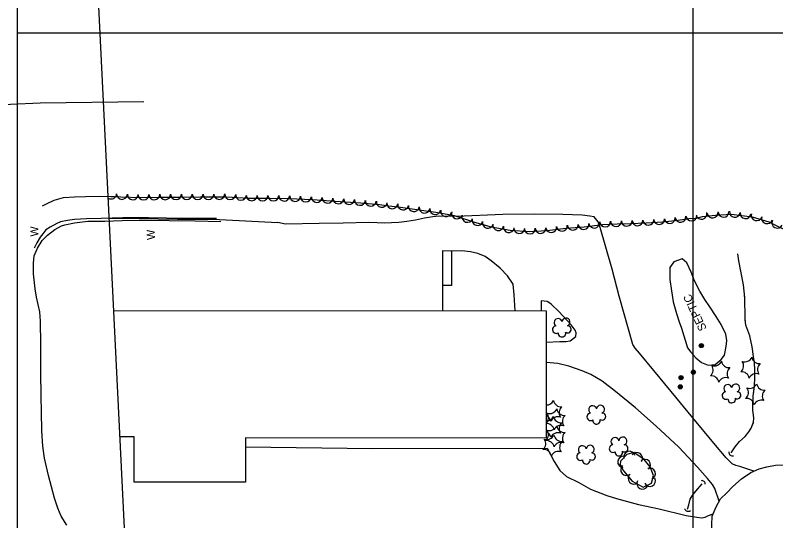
# Model space of a CAD drawing. Extents: x 353423 to 364002, y 127000 to 201942.
# Drawn here: x 359998 to 360561, y 134639 to 135013 of the extents above; entities that cross this region are included whole.
import ezdxf

# ---------------------------------------------------------------- set-up
doc = ezdxf.new("R2010")
doc.units = 0
for name, color, linetype in [('E_DTM_SlopeBottom', 7, 'Continuous'), ('E_DTM_SlopeTop', 7, 'Continuous'), ('E_FEN_Generic', 7, 'Continuous'), ('E_LAND_TreeLine', 7, 'Continuous'), ('E_MISCPROP', 7, 'Continuous'), ('E_RDWY_Gravel', 7, 'Continuous'), ('E_STRUCT_WingWall', 7, 'Continuous'), ('E_UTL_ETransformer', 7, 'Continuous'), ('E_WTR_FlowLine', 7, 'Continuous')]:
    doc.layers.add(name, color=color, linetype=linetype)

msp = doc.modelspace()

# ---------------------------------------------------------------- linework, layer by layer
at = {"layer": 'E_DTM_SlopeBottom'}
for points in [[(360147.2, 134862.58), (360126.25, 134862.54), (360119.1, 134862.67), (360110.22, 134862.85), (360096.96, 134863), (360077.95, 134863.08), (360061.77, 134862.63), (360050.94, 134862.47), (360042.01, 134861.94), (360036.98, 134861.16), (360031.68, 134860.16), (360029.03, 134859.02), (360024.01, 134856.07), (360020.93, 134854.21), (360018.56, 134851.17), (360016.79, 134848.67), (360014.26, 134844.55), (360012.17, 134840.75)], [(360067.85, 134862.69), (360075.72, 134862.95), (360118.47, 134862.11), (360144.73, 134862.11), (360192.62, 134859.61)]]:
    msp.add_lwpolyline(points, dxfattribs=at)
for centre, radius, start, end in [((360529.37, 134689.73), 2.94, 176.5743, 282.8139), ((360506.56, 134665.99), 2.51, 355.4319, 101.6714), ((360496.45, 134648.6), 2.81, 198.5291, 304.7686)]:
    msp.add_arc(centre, radius, start, end, dxfattribs=at)
at = {"layer": 'E_DTM_SlopeTop'}
msp.add_lwpolyline([(360554.05, 134269.46), (360554.09, 134403.92), (360553.63, 134506.29), (360553.37, 134535.42), (360549.86, 134546.8), (360543.54, 134561.85), (360538.34, 134571.93), (360532.81, 134581.11), (360526.34, 134589.2), (360520.57, 134596.9), (360515.23, 134607.66), (360513.1, 134616.09), (360513.61, 134629.43), (360514.27, 134642.21), (360517.01, 134649.05), (360520.34, 134654.93), (360525, 134659.58), (360529.55, 134664.15), (360535.92, 134669.8), (360542.83, 134674.49), (360548.9, 134677.17), (360554.53, 134678.74), (360561.11, 134679.89), (360568.24, 134680.29)], dxfattribs=at)
at = {"layer": 'E_FEN_Generic'}
for points in [[(360018.49, 134871.9), (360021.31, 134873.38), (360027.11, 134876.11), (360033.87, 134878.22), (360042.06, 134878.59), (360050.34, 134878.92), (360061.31, 134879.22), (360076.41, 134878.72), (360090.95, 134878.19), (360105.23, 134878.43), (360120.68, 134878.48), (360135.45, 134878.58), (360154.69, 134878.68), (360171.18, 134877.68), (360185.08, 134877.58), (360200.77, 134877.35), (360218.29, 134876.6), (360235.15, 134875.54), (360253.97, 134874.24), (360267.99, 134873.03), (360274.84, 134871.99), (360283.4, 134871.12), (360295.42, 134869.29), (360311.38, 134866.98), (360323.15, 134864.78), (360338.33, 134859.81), (360350.66, 134856.5), (360364.51, 134853.88), (360378.64, 134853.05), (360391.9, 134853.77), (360405.79, 134855.46), (360419.39, 134856.45), (360432.94, 134858.18), (360443.94, 134858.61), (360453.69, 134858.95), (360465.33, 134859.43), (360477.3, 134860.2), (360488.87, 134861.45), (360496.87, 134862.58), (360502.58, 134862.97), (360506.95, 134864.06), (360516.67, 134865.12), (360528.45, 134865.77), (360543.65, 134863.78), (360556.08, 134860.2), (360571.6, 134852.6)], [(360067.04, 134879.03), (360076.41, 134878.72), (360090.95, 134878.19), (360105.23, 134878.43), (360120.68, 134878.48), (360135.45, 134878.58), (360154.69, 134878.68), (360171.18, 134877.68), (360185.08, 134877.58), (360200.77, 134877.35), (360218.29, 134876.6), (360235.15, 134875.54), (360253.97, 134874.24), (360267.99, 134873.03), (360274.84, 134871.99), (360283.4, 134871.12), (360295.42, 134869.29), (360311.38, 134866.98), (360323.15, 134864.78), (360338.33, 134859.81), (360350.66, 134856.5), (360364.51, 134853.88), (360378.64, 134853.05), (360391.9, 134853.77), (360405.79, 134855.46), (360419.39, 134856.45), (360432.94, 134858.18), (360443.94, 134858.61), (360453.69, 134858.95), (360465.33, 134859.43), (360477.3, 134860.2), (360488.87, 134861.45), (360496.87, 134862.58), (360502.58, 134862.97), (360506.95, 134864.06), (360516.67, 134865.12), (360528.45, 134865.77), (360543.65, 134863.78), (360556.08, 134860.2), (360571.6, 134852.6)], [(360456.24, 134689.3), (360451.09, 134687.88), (360446.29, 134682.95), (360446.02, 134680.37), (360448.4, 134675.7), (360455.03, 134668.06), (360463.18, 134663.56), (360469.16, 134666.52), (360470.73, 134672.33), (360468.34, 134678.83), (360463.72, 134684.09), (360456.24, 134689.3)]]:
    msp.add_lwpolyline(points, dxfattribs=at)
for centre, radius, start, end in [((360069.3, 134881.05), 4, 236.8663, 358.1221), ((360077.31, 134880.79), 4, 177.8931, 357.8778), ((360085.31, 134880.49), 4, 177.8931, 357.8778), ((360101.21, 134880.46), 4, 181.0023, 0.9869), ((360109.25, 134880.54), 4, 180.1635, 0.1482), ((360117.26, 134880.56), 4, 180.1635, 0.1482), ((360125.26, 134880.6), 4, 180.4071, 0.3918), ((360133.27, 134880.66), 4, 180.4071, 0.3918), ((360141.28, 134880.71), 4, 180.3204, 0.3051), ((360149.29, 134880.75), 4, 180.3204, 0.3051), ((360157.43, 134880.62), 4, 176.5272, 356.5118), ((360093.2, 134880.32), 4, 181.0023, 0.9869), ((360165.42, 134880.13), 4, 176.5272, 356.5118), ((360173.31, 134879.76), 4, 179.5788, 359.5635), ((360181.32, 134879.7), 4, 179.5788, 359.5635), ((360189.34, 134879.61), 4, 179.1864, 359.1711), ((360197.35, 134879.5), 4, 179.1864, 359.1711), ((360205.41, 134879.25), 4, 177.5495, 357.5342), ((360213.41, 134878.91), 4, 177.5495, 357.5342), ((360221.45, 134878.5), 4, 176.411, 356.3957), ((360229.44, 134878), 4, 176.411, 356.3957), ((360237.45, 134877.48), 4, 176.0471, 356.0318), ((360245.44, 134876.93), 4, 176.0471, 356.0318), ((360253.43, 134876.38), 4, 176.0471, 356.0318), ((360261.44, 134875.7), 4, 175.079, 355.0637), ((360269.55, 134874.91), 4, 171.3836, 351.3683), ((360277.38, 134873.84), 4, 174.2235, 354.2082), ((360285.44, 134872.93), 4, 171.3249, 351.3095), ((360293.35, 134871.72), 4, 171.3249, 351.3095), ((360301.26, 134870.56), 4, 171.7851, 351.7698), ((360309.19, 134869.42), 4, 171.7851, 351.7698), ((360317.16, 134868.03), 4, 169.4148, 349.3994), ((360325.25, 134866.3), 4, 161.8678, 341.8524), ((360332.86, 134863.8), 4, 161.8678, 341.8524), ((360490.65, 134863.82), 4, 188.0225, 8.0072), ((360498.75, 134864.81), 4, 183.9284, 3.9131), ((360506.26, 134866.05), 4, 193.9946, 13.9793), ((360514.49, 134866.99), 4, 186.2131, 6.1978), ((360522.59, 134867.54), 4, 183.1743, 3.159), ((360530.96, 134867.55), 4, 172.5577, 352.5424), ((360538.9, 134866.52), 4, 172.5577, 352.5424), ((360547.06, 134864.98), 4, 163.9375, 343.9222), ((360554.76, 134862.76), 4, 163.9375, 343.9222), ((360340.39, 134861.43), 4, 165.0106, 344.9953), ((360348.12, 134859.35), 4, 165.0106, 344.9953), ((360355.78, 134857.67), 4, 169.2751, 349.2598), ((360410.98, 134857.94), 4, 184.1911, 4.1758), ((360418.96, 134858.52), 4, 184.1911, 4.1758), ((360426.8, 134859.51), 4, 187.2913, 7.276), ((360434.94, 134860.36), 4, 182.2517, 2.2363), ((360442.94, 134860.67), 4, 182.2517, 2.2363), ((360450.96, 134860.95), 4, 181.9824, 1.9671), ((360458.94, 134861.26), 4, 182.3582, 2.3429), ((360466.9, 134861.63), 4, 183.6946, 3.6793), ((360474.89, 134862.15), 4, 183.6946, 3.6793), ((360482.77, 134862.9), 4, 186.187, 6.1716), ((360562.41, 134859.43), 4, 153.9038, 333.8885), ((360363.65, 134856.17), 4, 169.2751, 349.2598), ((360371.36, 134855.57), 4, 176.63, 356.6147), ((360379.12, 134855.17), 4, 183.1148, 3.0994), ((360387.12, 134855.6), 4, 183.1148, 3.0994), ((360394.95, 134856.25), 4, 186.9544, 6.9391), ((360402.9, 134857.22), 4, 186.9544, 6.9391), ((360400.12, 134785.53), 2.97, 13.19, 234.4239), ((360405.97, 134785.9), 2.97, 290.8408, 173.8141), ((360398.69, 134780.35), 2.78, 96.1609, 303.9339), ((360407.18, 134780.52), 2.61, 235.5461, 93.4787), ((360403, 134777.7), 2.78, 172.8379, 13.849), ((360515.8, 134759.22), 5.72, 249.9777, 335.7426), ((360526.66, 134757.86), 5.72, 189.9777, 275.7426), ((360531.71, 134753.48), 5.72, 309.9777, 35.7426), ((360538.31, 134762.2), 5.72, 249.9777, 335.7426), ((360549.17, 134760.84), 5.72, 189.9777, 275.7426), ((360509.19, 134750.5), 5.72, 309.9777, 35.7426), ((360530.91, 134747.78), 5.72, 129.9777, 215.7426), ((360553.42, 134750.76), 5.72, 129.9777, 215.7426), ((360513.44, 134740.42), 5.72, 9.9777, 95.7426), ((360535.96, 134743.4), 5.72, 9.9777, 95.7426), ((360546.81, 134742.04), 5.72, 69.9777, 155.7426), ((360524.3, 134739.06), 5.72, 69.9777, 155.7426), ((360531.58, 134737.07), 2.97, 290.8408, 173.8141), ((360541.86, 134742.55), 5.72, 249.9777, 335.7426), ((360552.72, 134741.19), 5.72, 189.9777, 275.7426), ((360524.31, 134731.51), 2.78, 96.1609, 303.9339), ((360525.74, 134736.69), 2.97, 13.19, 234.4239), ((360532.8, 134731.68), 2.61, 235.5461, 93.4787), ((360535.26, 134733.82), 5.72, 309.9777, 35.7426), ((360556.97, 134731.11), 5.72, 129.9777, 215.7426), ((360528.62, 134728.86), 2.78, 172.8379, 13.849), ((360539.51, 134723.74), 5.72, 9.9777, 95.7426), ((360391.42, 134730.24), 5.72, 267.8112, 335.7426), ((360402.28, 134728.88), 5.72, 189.9777, 275.7426), ((360406.53, 134718.8), 5.72, 129.9777, 215.7426), ((360425.7, 134720.98), 2.97, 13.19, 234.4239), ((360431.54, 134721.35), 2.97, 290.8408, 173.8141), ((360550.36, 134722.38), 5.72, 69.9777, 155.7426), ((360387.29, 134715.19), 5.72, 313.0144, 35.7426), ((360393.89, 134723.91), 5.72, 249.9777, 335.7426), ((360404.75, 134722.55), 5.72, 189.9777, 275.7426), ((360424.26, 134715.8), 2.78, 96.1609, 303.9339), ((360432.75, 134715.96), 2.61, 235.5461, 93.4787), ((360391.41, 134718.4), 5.72, 267.8773, 335.7426), ((360389.06, 134711.43), 5.72, 9.9777, 68.1199), ((360399.92, 134710.07), 5.72, 69.9777, 155.7426), ((360402.26, 134717.05), 5.72, 189.9777, 275.7426), ((360409, 134712.47), 5.72, 129.9777, 215.7426), ((360428.58, 134713.14), 2.78, 172.8379, 13.849), ((360391.54, 134705.1), 5.72, 9.9777, 93.4522), ((360393.84, 134711.29), 5.72, 249.9777, 335.7426), ((360402.39, 134703.74), 5.72, 69.9777, 155.7426), ((360404.7, 134709.93), 5.72, 189.9777, 275.7426), ((360406.51, 134706.96), 5.72, 129.9777, 215.7426), ((360391.83, 134704.65), 5.72, 249.9777, 335.7426), ((360387.24, 134702.57), 5.72, 309.9777, 35.7426), ((360389.05, 134699.6), 5.72, 9.9777, 68.0487), ((360399.91, 134698.24), 5.72, 69.9777, 155.7426), ((360402.69, 134703.29), 5.72, 189.9777, 275.7426), ((360408.95, 134699.85), 5.72, 129.9777, 215.7426), ((360442.17, 134697.4), 2.97, 13.19, 234.4239), ((360448.01, 134697.77), 2.97, 290.8408, 173.8141), ((360385.23, 134695.92), 5.72, 309.9777, 35.7426), ((360391.49, 134692.49), 5.72, 9.9777, 95.7426), ((360402.34, 134691.13), 5.72, 69.9777, 155.7426), ((360406.94, 134693.2), 5.72, 129.9777, 215.7426), ((360423.91, 134691.78), 2.97, 290.8408, 173.8141), ((360440.73, 134692.22), 2.78, 96.1609, 303.9339), ((360449.23, 134692.38), 2.61, 235.5461, 93.4787), ((360389.48, 134685.84), 5.72, 9.9777, 95.7426), ((360400.33, 134684.48), 5.72, 69.9777, 155.7426), ((360418.07, 134691.4), 2.97, 13.19, 234.4239), ((360445.05, 134689.56), 2.78, 172.8379, 13.849), ((360452.8, 134686.08), 4.18, 15.4234, 195.4081), ((360458.42, 134685.12), 4.18, 325.1341, 145.1187), ((360416.64, 134686.22), 2.78, 96.1609, 303.9339), ((360420.95, 134683.57), 2.78, 172.8379, 13.849), ((360425.13, 134686.39), 2.61, 235.5461, 93.4787), ((360448.44, 134682.41), 4.18, 84.0494, 264.0341), ((360464.34, 134680.08), 4.18, 311.3008, 131.2855), ((360450.6, 134676.5), 4.18, 130.9512, 310.9358), ((360456.08, 134670.19), 4.18, 130.9512, 310.9358), ((360467.93, 134673.59), 4.18, 290.1978, 110.1825), ((360462.59, 134666.38), 4.18, 151.127, 331.1117), ((360468.02, 134668.39), 4.18, 206.3498, 26.3345)]:
    msp.add_arc(centre, radius, start, end, dxfattribs=at)
at = {"layer": 'E_LAND_TreeLine'}
for p, q in [((360000, 134500), (360000, 136500)), ((360500, 134500), (360500, 136500)), ((360000, 132500), (360000, 135000)), ((360000, 135000), (364000, 135000)), ((360000, 135000), (364000, 135000)), ((360500, 132500), (360500, 135000))]:
    msp.add_line(p, q, dxfattribs=at)
at = {"layer": 'E_MISCPROP'}
for points in [[(360545.02, 134675.46), (360534.69, 134678.92), (360531.74, 134679.8), (360529.07, 134681.05), (360527.01, 134682.88), (360524.52, 134685.5), (360515.48, 134696.37), (360499.89, 134714.91), (360483.76, 134734.58), (360470.91, 134750.01), (360460.33, 134762.86), (360457.13, 134766.57), (360455.33, 134769.39), (360445.41, 134805.18), (360440.14, 134825.2), (360431.14, 134855.82), (360429.69, 134860.05), (360426.77, 134863.9), (360423.53, 134864.27), (360417.83, 134865.08), (360403.55, 134865.54), (360382.8, 134865.7), (360359.14, 134865.56), (360324.96, 134864.2), (360312.17, 134864.33), (360307.47, 134863.95), (360301.24, 134862.76), (360294.6, 134861.41), (360288.07, 134860.47), (360282.2, 134859.68), (360276.66, 134859.37), (360271.59, 134859.27), (360266.16, 134859.33), (360260.12, 134859.63), (360241.05, 134859.22), (360223.11, 134858.99), (360198.4, 134858.5), (360192.62, 134859.61)], [(360036.36, 134635.51), (360032.27, 134642.31), (360029.7, 134648.04), (360027.23, 134655.5), (360022.93, 134672.32), (360019.84, 134685.24), (360018.72, 134694.06), (360018.02, 134705.42), (360017.68, 134719.39), (360017.36, 134730.92), (360017.17, 134748.95), (360017.08, 134769.46), (360017.05, 134786.57), (360016.54, 134793.5), (360014.05, 134804.37), (360013.1, 134810.43), (360011.81, 134821.63), (360011.66, 134829.48), (360012.34, 134835), (360014.65, 134840.7), (360018.09, 134846.29), (360022.13, 134850.32), (360027.47, 134854.4), (360032.6, 134857.08), (360035.03, 134857.95), (360042.23, 134859.5), (360051.91, 134860.68), (360064.58, 134860.68), (360077.3, 134861.12), (360091.75, 134861.46), (360112.11, 134861.01), (360131.54, 134860.93), (360150.52, 134860.47)], [(360368.23, 134794.34), (360367.55, 134805.98), (360366.78, 134813.98), (360362.74, 134820.13), (360357.1, 134825.87), (360350.66, 134831.21), (360346.08, 134834.5), (360340.77, 134836.81), (360335.35, 134837.86), (360328.93, 134838.6), (360320.58, 134838.51), (360314.54, 134838.55), (360314.43, 134794.37)], [(360321.2, 134838.52), (360321.22, 134812.91), (360314.47, 134813.12)], [(360391.23, 134771.14), (360401.36, 134771.42), (360405.73, 134771.6), (360409.07, 134772.1), (360413.11, 134775.33), (360413.56, 134777.96), (360412.71, 134780.01), (360409.83, 134783.95), (360400.71, 134793.85), (360394.98, 134799.16), (360392.49, 134801.01), (360391.94, 134801.15), (360387.64, 134801.64), (360387.49, 134794.33)], [(360519.41, 134653.3), (360516.01, 134662.59), (360514.39, 134665.71), (360510.69, 134670.04), (360503.39, 134678.55), (360489.41, 134693.41), (360472.79, 134708.93), (360457.45, 134722.3), (360442.48, 134734.6), (360432.82, 134742.12), (360424.41, 134747.01), (360417.84, 134749.78), (360408.02, 134753.15), (360399.96, 134755.18), (360391.22, 134755.97)], [(360168.74, 134693.58), (360262.79, 134692.21), (360392, 134692.56), (360397.11, 134682.77), (360401.35, 134676.1), (360406.41, 134671.53), (360415.37, 134667.11), (360424.02, 134662.19), (360436.09, 134657.43), (360443.3, 134655.26), (360459.58, 134650.8), (360474.83, 134647.56), (360494.82, 134642.81), (360502.87, 134641.45), (360506.48, 134641.05), (360509, 134641.46), (360511.35, 134642.62), (360514.97, 134643.96)]]:
    msp.add_lwpolyline(points, dxfattribs=at)
at = {"layer": 'E_RDWY_Gravel'}
for points in [[(360081.63, 134583.34), (360055.9, 135105.05), (360854.06, 136259.02)], [(359464.76, 134396.83), (359580.45, 134599.24), (359678.39, 134750.26), (359771.52, 134847.83), (359853.18, 134912.83), (359950.69, 134945.38), (360016.64, 134948.35), (360093.56, 134949.23)]]:
    msp.add_lwpolyline(points, dxfattribs=at)
at = {"layer": 'E_STRUCT_WingWall'}
for points in [[(360528.32, 134689.01), (360531.13, 134693.59), (360534.39, 134697.44), (360538.68, 134701.3), (360541.38, 134704.54), (360543.12, 134707.43), (360544.69, 134711.62), (360544.99, 134715.13), (360544.33, 134720.66), (360544.35, 134724.99), (360544.58, 134731.06), (360545.52, 134738.8), (360545.83, 134744.54), (360545.8, 134749.89), (360545.57, 134756.58), (360544.95, 134758.76), (360543.66, 134767.48), (360542.13, 134775.85), (360539.14, 134783.72), (360538.56, 134788.3), (360538.26, 134804.16), (360537.22, 134813.43), (360535.41, 134823.58), (360533.96, 134831.3), (360533.15, 134836.48)], [(360537.74, 134808.82), (360537.22, 134813.43), (360535.41, 134823.58), (360533.96, 134831.3), (360533.15, 134836.48)], [(360538.28, 134803.05), (360538.26, 134804.16), (360538.17, 134804.97)], [(360538.39, 134797.24), (360538.35, 134799.18)], [(360538.5, 134791.44), (360538.46, 134793.37)], [(360544.72, 134760.32), (360543.66, 134767.48), (360542.13, 134775.85), (360539.14, 134783.72), (360538.65, 134787.58)], [(360544.74, 134732.46), (360545.52, 134738.8), (360545.83, 134744.54), (360545.8, 134749.89), (360545.57, 134756.58), (360544.95, 134758.76), (360544.72, 134760.32)], [(360544.41, 134726.67), (360544.48, 134728.6)], [(360544.33, 134720.87), (360544.34, 134722.8)], [(360544.99, 134715.12), (360544.99, 134715.13), (360544.76, 134717.03)], [(360528.32, 134689.01), (360531.13, 134693.59), (360534.39, 134697.44), (360538.68, 134701.3), (360541.38, 134704.54), (360543.12, 134707.43), (360544.58, 134711.33)], [(360495.8, 134647.33), (360496.76, 134650.65), (360497.94, 134654.88), (360499.33, 134657.14), (360500.86, 134659.29), (360502.04, 134660.68), (360506.79, 134666.26)], [(360501.55, 134660.1), (360502.04, 134660.68), (360506.79, 134666.26)], [(360498.64, 134656.02), (360498.93, 134656.5)], [(360499.54, 134657.43), (360499.86, 134657.89)], [(360500.51, 134658.79), (360500.84, 134659.25)], [(360495.8, 134647.33), (360496.76, 134650.65), (360497.94, 134654.88), (360498.06, 134655.08)]]:
    msp.add_lwpolyline(points, dxfattribs=at)
at = {"layer": 'E_UTL_ETransformer'}
msp.add_lwpolyline([(360495.91, 134766.94), (360498.26, 134763.62), (360502.07, 134759.39), (360506.34, 134755.95), (360511.26, 134753.99), (360516.42, 134754.51), (360520.75, 134758.23), (360523.26, 134761.41), (360524.63, 134767.72), (360524.94, 134772.31), (360524.19, 134776.96), (360520.77, 134784.04), (360517.14, 134790.1), (360512.52, 134797.26), (360508.83, 134802.66), (360505.01, 134808.84), (360501.17, 134816.44), (360498.6, 134822.95), (360495.41, 134829.9), (360491.96, 134832.76), (360485.68, 134830.43), (360482.74, 134826.24), (360482.92, 134817.55), (360483.98, 134808.97), (360485.25, 134801.02), (360487.71, 134792.25), (360489.64, 134786.17), (360491.42, 134781.49), (360495.91, 134766.94)], dxfattribs=at)
for centre, radius in [((360506.14, 134768.49), 1.5), ((360506.14, 134768.49), 1.22), ((360506.15, 134768.49), 0.968), ((360506.16, 134768.46), 0.605), ((360491.11, 134744.74), 1.5), ((360491.11, 134744.75), 1.22), ((360491.13, 134744.74), 0.968), ((360500.24, 134748.81), 1.5), ((360500.24, 134748.81), 1.22), ((360500.26, 134748.81), 0.968), ((360500.27, 134748.78), 0.605), ((360491.14, 134744.71), 0.605), ((360490.53, 134737.99), 1.5), ((360490.54, 134738), 1.22), ((360490.55, 134737.99), 0.968), ((360490.56, 134737.96), 0.605)]:
    msp.add_circle(centre, radius, dxfattribs=at)
at = {"layer": 'E_WTR_FlowLine'}
msp.add_lwpolyline([(360071.21, 134794.5), (360391.24, 134794.32), (360391.19, 134700.05), (360168.74, 134700.17), (360168.73, 134667.27), (360086.34, 134667.32), (360086.36, 134700.91), (360075.83, 134700.92)], dxfattribs=at)

# ---------------------------------------------------------------- texts
at = {"layer": 'E_DTM_SlopeBottom'}
for rotation, p in [(90.217, (360015.34, 134849.22)), (93.0278, (360101.84, 134846.92))]:
    msp.add_text('W', height=6, rotation=rotation, dxfattribs=at).set_placement(p)
at = {"layer": 'E_UTL_ETransformer'}
msp.add_text('SEPTIC', height=6, rotation=115.1558, dxfattribs=at).set_placement((360510.27, 134781.04))

doc.saveas('drawing.dxf')
